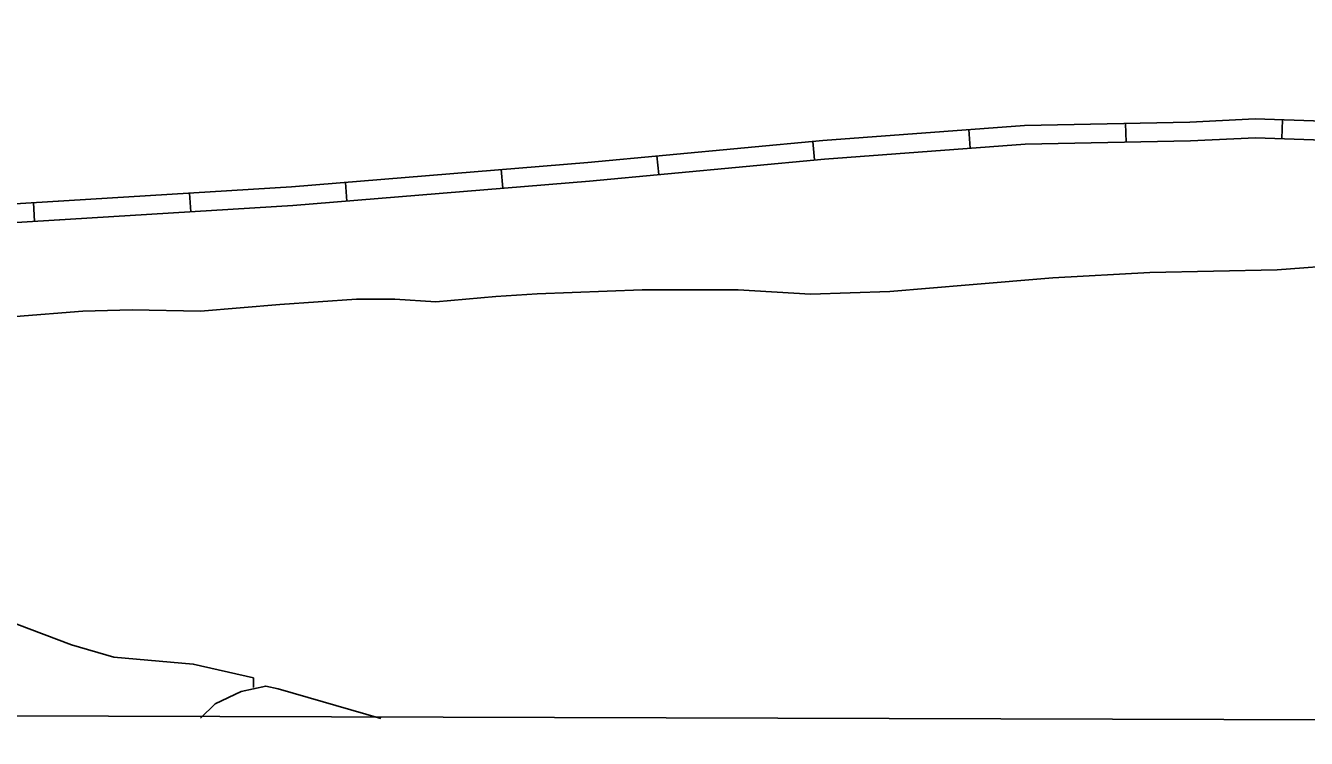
# Model space of a CAD drawing. Extents: x 3148686 to 3186545, y 916144 to 941516.
# Drawn here: x 3172697 to 3174744, y 921456 to 922595 of the extents above; entities that cross this region are included whole.
import ezdxf

# ---------------------------------------------------------------- set-up
doc = ezdxf.new("R2010")
doc.units = 0
for name, color, linetype in [('V-GRID-FRAM', 7, 'Continuous'), ('V-ROAD-CNTR', 7, 'Continuous'), ('V-TOPO-SHOR', 7, 'Continuous')]:
    doc.layers.add(name, color=color, linetype=linetype)

msp = doc.modelspace()

# ---------------------------------------------------------------- linework, layer by layer
at = {"layer": 'V-GRID-FRAM'}
msp.add_lwpolyline([(3152987.2, 939742.7), (3184296.3, 939644.8), (3184247.4, 921455.8), (3152922.4, 921553.7), (3152987.2, 939742.7)], dxfattribs=at)
at = {"layer": 'V-ROAD-CNTR'}
for p, q in [((3174454.9, 922438.5), (3174455.5, 922408.6)), ((3174705.5, 922444.3), (3174704.5, 922414.4)), ((3174204.3, 922428.8), (3174206.5, 922398.9)), ((3173954.7, 922410), (3173957.6, 922380.2)), ((3173705.8, 922386.7), (3173708.6, 922356.8)), ((3173457, 922364.9), (3173459.4, 922335)), ((3173207.8, 922344.3), (3173210.3, 922314.4)), ((3172958.7, 922327.3), (3172960.6, 922297.3)), ((3172709.2, 922312), (3172711, 922282.1))]:
    msp.add_line(p, q, dxfattribs=at)
for points in [[(3172375.9, 922291.6), (3173121.7, 922337.2), (3173595.1, 922376.3), (3173971, 922411.6), (3174293, 922435.3), (3174557.6, 922440.6), (3174662, 922445.8), (3175065.8, 922431.9), (3175664.2, 922411.1), (3176268.3, 922390.4), (3176351.4, 922388.3)], [(3172378, 922261.7), (3173123.8, 922307.3), (3173597.8, 922346.4), (3173973.5, 922381.7), (3174294.4, 922405.3), (3174558.6, 922410.6), (3174662.3, 922415.8), (3175064.7, 922401.9), (3175663.1, 922381.1), (3176267.4, 922360.4), (3176364.2, 922358), (3176394.7, 922352.7), (3176415, 922344.1)]]:
    msp.add_lwpolyline(points, dxfattribs=at)
at = {"layer": 'V-TOPO-SHOR'}
for points in [[(3172681.1, 922130), (3172788.2, 922138.7), (3172866.9, 922140.8), (3172976.2, 922138.5), (3173103, 922149.3), (3173225.5, 922157.9), (3173286.7, 922157.8), (3173352.3, 922153.4), (3173448.5, 922162), (3173514.1, 922166.3), (3173682.4, 922172.7), (3173835.5, 922172.5), (3173951.3, 922165.9), (3174078.1, 922170.1), (3174205, 922180.9), (3174338.3, 922191.7), (3174493.6, 922200.3), (3174696.9, 922204.4), (3174810.6, 922213.1)], [(3173060.8, 921537.2), (3173060.9, 921552.5), (3172964.7, 921574.4), (3172837.9, 921585.5), (3172770.1, 921605.2), (3172682.7, 921638.1)], [(3173264.7, 921487.5), (3173100.2, 921534.9), (3173080.5, 921539.3), (3173041.2, 921530.6), (3172999.6, 921511), (3172976.1, 921487.9)]]:
    msp.add_lwpolyline(points, dxfattribs=at)

doc.saveas('drawing.dxf')
